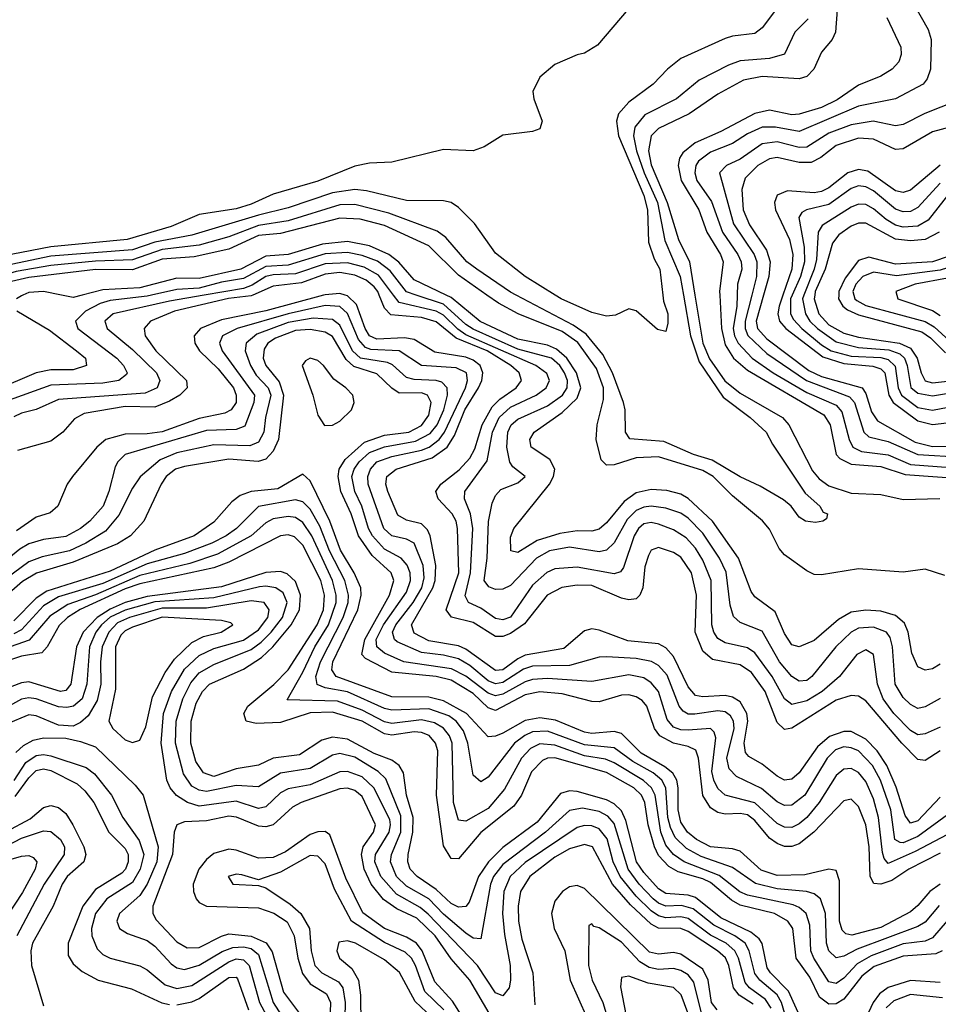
# Model space of a CAD drawing. Header units: inches. Extents: x 501365 to 657855, y 482276 to 547543.
# Tile 582 of 656: x 591986 to 594465, y 518085 to 520744. Entities that reach past the tile are written whole.
import ezdxf

# ---------------------------------------------------------------- set-up
doc = ezdxf.new("R2010")
doc.units = ezdxf.units.IN
doc.header["$MEASUREMENT"] = 0
doc.layers.add('A5591', color=7, linetype='Continuous')
doc.layers.add('A5592', color=7, linetype='Continuous')

msp = doc.modelspace()

# ---------------------------------------------------------------- linework, layer by layer
at = {"layer": 'A5591', "color": 5}
for points, elevation in [([(592341.3, 520000), (592330, 519997.5), (592230, 519985.3), (592202.9, 519977.1), (592163.3, 519956.7), (592136.2, 519930), (592142.9, 519910), (592247.8, 519830), (592265.7, 519810), (592275.9, 519790), (592273.8, 519786.2), (592252.8, 519770), (592210, 519762.2), (592070, 519757.1), (591947.5, 519712.5)], 2240), ([(592483.3, 520000), (592390, 519983.9), (592237.9, 519950), (592215.7, 519930), (592221.4, 519910), (592290, 519853.1), (592354.4, 519790), (592363.6, 519770), (592356.5, 519750), (592324.6, 519735.4), (592090, 519717.9), (592030, 519691.1), (591990, 519681.7), (591970, 519671.9)], 2260), ([(592805.8, 520000), (592650, 519957.3), (592530, 519933.7), (592473.2, 519910), (592456.5, 519890), (592458, 519870), (592471.2, 519850), (592521.1, 519801.1), (592562.5, 519750), (592569.8, 519730), (592570, 519710), (592556.7, 519690), (592538.9, 519681.1), (592470, 519667.4), (592370, 519631.3), (592330, 519625.5), (592270, 519624.6), (592218.1, 519610), (592194.2, 519590), (592127.8, 519510), (592114, 519490), (592088.4, 519430), (592067.8, 519412.2), (592030, 519400.9), (591976.6, 519363.4)], 2320), ([(591994, 520000), (591990, 519998.3), (591977, 519990)], 2220), ([(592614.9, 520000), (592610, 519997.8), (592549.4, 519990.6), (592403.4, 519956.6), (592338.8, 519930), (592321.7, 519910), (592323.9, 519890), (592353, 519850), (592436, 519770), (592437.7, 519750), (592434.2, 519745.8), (592418, 519730), (592390, 519713.8), (592350, 519697.9), (592270, 519699.5), (592159.5, 519680.5), (592133.9, 519666.1), (592102, 519630), (592070, 519605.7), (591979.5, 519580.5)], 2280), ([(592154.3, 520000), (592130, 519993.6), (592098.2, 520000)], 2220), ([(594470, 518644.6), (594410, 518580.7), (594390, 518574.6), (594375.4, 518595.4), (594351.9, 518671.9), (594326.1, 518730), (594300, 518770), (594270, 518801.2), (594230, 518821.8), (594210, 518822), (594171.5, 518808.5), (594139.6, 518780.4), (594090, 518709.9), (594070, 518693.4), (594050, 518690.7), (594030, 518700.8), (593990, 518733.9), (593954, 518754), (593945.2, 518765.2), (593941.6, 518790), (593950.7, 518850), (593948.2, 518870), (593930, 518902.3), (593910, 518914.9), (593890, 518919.2), (593830, 518915), (593810, 518919.1), (593790, 518942.1), (593750, 519024.5), (593730, 519047.6), (593710, 519058.4), (593627.1, 519067.1), (593550, 519095.6), (593530, 519098.7), (593510, 519093.4), (593454.4, 519045.6), (593350, 519027.7), (593330, 519018.2), (593290, 518988.2), (593270, 518986.4), (593190, 519044.5), (593170, 519052.7), (593090, 519066.3), (593050, 519087.3), (593043.1, 519110), (593100.5, 519210), (593107.4, 519230), (593109.1, 519270), (593093.8, 519350), (593086.8, 519366.8), (593070, 519382.6), (593030, 519392.2), (593005.9, 519405.9), (592979.4, 519470), (592973.9, 519490), (592976.2, 519510), (593002.1, 519530), (593099, 519561), (593139.3, 519590), (593159.3, 519620.7), (593186.9, 519690), (593223.7, 519750), (593233.2, 519770), (593236.1, 519790), (593228.6, 519810), (593210, 519824.1), (593190, 519832.2), (593106.3, 519846.3), (593050, 519880), (593024.4, 519884.4), (592950, 519881.1), (592930, 519890), (592918.1, 519910), (592894.8, 519974.8), (592870, 519998.4), (592864.4, 520000)], 2320), ([(594470, 518769.4), (594430, 518743.5), (594410, 518746.1), (594366.8, 518790), (594270, 518904.9), (594250, 518917.5), (594230, 518919.3), (594190, 518906.6), (594070, 518830.9), (594050, 518827.6), (594030, 518846.5), (593997.5, 518930), (593961.2, 518981.2), (593930, 519002.1), (593855.9, 519015.9), (593830, 519038.7), (593808.6, 519090), (593812.2, 519190), (593798.7, 519250), (593770, 519292.4), (593750, 519305.6), (593710, 519318.4), (593690, 519311.8), (593682.6, 519297.4), (593673.4, 519266.6), (593667.9, 519210), (593659.8, 519190), (593650, 519180.4), (593630, 519177), (593610, 519182.1), (593530, 519215.9), (593490, 519216.9), (593449, 519211), (593409, 519190), (593347.8, 519112.2), (593310, 519086.1), (593290, 519078.6), (593270, 519078.8), (593210, 519116), (593150.9, 519130.9), (593137, 519150), (593170.8, 519250), (593167.7, 519370), (593163.8, 519390), (593153.3, 519410), (593115.1, 519450), (593109.2, 519470), (593122.7, 519490), (593172, 519528), (593200.3, 519559.7), (593214.5, 519585.5), (593233.9, 519650), (593261.3, 519698.7), (593281.2, 519718.8), (593326, 519750), (593340.3, 519770), (593334.1, 519790), (593311, 519810), (593247.9, 519850), (593164, 519884), (593110, 519928.1), (593070, 519939.4), (592987.1, 519947.1), (592970, 519964.9), (592955.9, 520000)], 2280), ([(594470, 518833.7), (594430, 518815.8), (594410, 518813), (594390, 518824.1), (594345.5, 518870), (594316, 518910), (594301.2, 518950), (594290.6, 519030), (594270, 519042.5), (594245.5, 519030), (594198.2, 518970), (594151.4, 518930), (594110, 518904.6), (594070, 518894.6), (594050, 518910.4), (594016.9, 518970), (593970, 519033.9), (593950, 519047.6), (593890, 519061), (593870, 519073), (593859.5, 519090), (593854.2, 519110), (593852.4, 519230), (593830, 519284.9), (593810, 519317.3), (593785, 519345), (593750, 519366.5), (593710, 519381.7), (593690, 519385.9), (593670, 519382.3), (593656, 519370), (593644.7, 519350), (593615.6, 519264.4), (593607, 519253), (593590, 519248), (593490, 519266), (593430, 519260.8), (593408.6, 519251.4), (593370, 519216.7), (593310, 519130.6), (593290, 519123.6), (593270, 519127.1), (593230, 519154.5), (593197.1, 519170), (593188.5, 519188.5), (593202.9, 519250), (593208.4, 519370), (593202.8, 519410), (593186.7, 519450), (593186.8, 519470), (593247.5, 519552.5), (593261.9, 519630), (593279.5, 519670), (593310, 519697.9), (593379.4, 519730), (593406.8, 519750), (593415.5, 519770), (593408.6, 519788.6), (593378.9, 519810), (593190, 519892.5), (593167.9, 519907.9), (593130, 519945.6), (593110, 519957), (593010, 519979.8), (592994.7, 520000)], 2260), ([(594470, 518910.8), (594430, 518888.5), (594410, 518883.9), (594390, 518894.8), (594370, 518913.7), (594348.7, 518950), (594341.5, 519050), (594335.7, 519075.7), (594325.3, 519090), (594290, 519103.6), (594250, 519101), (594230, 519090.5), (594189.1, 519050), (594123.8, 518970), (594110, 518959.5), (594090, 518957.5), (594070, 518970.3), (594036.2, 519010), (593990, 519092.5), (593930, 519116.6), (593912.8, 519132.8), (593903.2, 519163.2), (593892.4, 519252.4), (593874.5, 519290), (593830, 519357.8), (593790, 519398.1), (593770, 519411), (593730, 519424.6), (593690, 519430), (593670, 519427.8), (593650, 519418.4), (593625.4, 519394.6), (593590, 519331.7), (593570, 519311.4), (593550, 519306.9), (593470, 519319.8), (593416.1, 519310), (593381, 519290), (593310, 519216.4), (593290, 519205.8), (593270, 519205.1), (593252.4, 519212.4), (593239, 519230), (593247.8, 519290), (593251.4, 519388.6), (593261.2, 519438.8), (593270, 519459.3), (593284.7, 519475.3), (593330, 519493.6), (593349.7, 519510), (593316.3, 519536.3), (593308.8, 519548.8), (593300.8, 519590), (593303, 519630), (593312.6, 519650), (593330, 519664.8), (593410, 519701.1), (593450.7, 519730), (593463.4, 519750), (593463.9, 519770), (593456.5, 519790), (593443.4, 519810), (593421.2, 519830), (593330, 519854.5), (593210, 519907.9), (593190, 519920.9), (593130, 519975.5), (593056, 520000)], 2240), ([(594470, 519003.2), (594450, 518990.6), (594430, 518987.5), (594410, 518996.5), (594393.7, 519033.7), (594384.2, 519090), (594374.1, 519114.1), (594350, 519135), (594310, 519146.4), (594270, 519149.7), (594230, 519144.1), (594195.8, 519124.2), (594130, 519068), (594090, 519050.5), (594070, 519055.9), (594050, 519086.8), (594025, 519145), (593970, 519185.9), (593959.8, 519199.8), (593926, 519290), (593855.7, 519390), (593790, 519451.3), (593770, 519462.3), (593732.5, 519472.5), (593690, 519475.7), (593650, 519466.1), (593617.4, 519442.6), (593570, 519385.2), (593550, 519368.3), (593530, 519362.5), (593490, 519363.9), (593443.2, 519356.8), (593382.8, 519337.2), (593330, 519304.8), (593311.5, 519310), (593310, 519346.8), (593319.3, 519370), (593415.4, 519490), (593426.1, 519510), (593429.9, 519529.9), (593416.3, 519556.3), (593366.3, 519590), (593363, 519610), (593374.1, 519630), (593450, 519683.1), (593490, 519722.2), (593500.7, 519750), (593488.2, 519790), (593462.2, 519830), (593434.5, 519854.5), (593410, 519864.6), (593330, 519881), (593228.9, 519928.9), (593150, 519993.6), (593136.6, 520000)], 2220), ([(594482.7, 519242.7), (594430, 519260.3), (594370, 519252.3), (594250, 519261.1), (594150, 519245), (594130, 519246.1), (594110, 519255.3), (594050, 519298.8), (594036, 519316), (594010, 519368.1), (593991.1, 519391.1), (593910, 519458.1), (593857.3, 519510), (593830, 519526.8), (593710, 519563.4), (593650, 519560.5), (593590, 519541.7), (593570, 519540.7), (593555.4, 519555.4), (593542, 519610), (593544.2, 519650), (593561.7, 519718.3), (593561.8, 519750), (593542.4, 519802.4), (593492.3, 519872.3), (593450, 519901.7), (593331.3, 519950), (593278, 519978), (593246.9, 520000)], 2180), ([(593777, 520000), (593796, 519890), (593820, 519820), (593884.6, 519724.6), (593957.8, 519670), (594000.5, 519630), (594017.6, 519597.6), (594105.6, 519465.6), (594145.7, 519430), (594154.4, 519414.4), (594166, 519410), (594163.6, 519396.4), (594154, 519390), (594133.4, 519386.6), (594106.6, 519390), (594090, 519400.5), (594068.1, 519430), (594047.3, 519447.3), (593984.2, 519484.2), (593930, 519509.2), (593854.8, 519554.8), (593804.1, 519570), (593724.7, 519604.7), (593632.5, 519612.5), (593620.8, 519630), (593620.1, 519690), (593615.6, 519710), (593586, 519790), (593559.8, 519839.8), (593514.9, 519894.9), (593479.4, 519919.4), (593325.4, 520000)], 2160), ([(593721.9, 520000), (593723.8, 519983.8), (593735.1, 519950), (593735.4, 519924.6), (593730, 519902), (593707.2, 519907.3), (593650, 519958), (593630, 519962.7), (593594.2, 519945.8), (593570, 519943.5), (593530, 519953.6), (593447, 519990), (593431, 520000)], 2140), ([(593808.1, 520000), (593829.6, 519870), (593847.7, 519827.7), (593889, 519769), (593930, 519735.6), (594044.9, 519670), (594061.5, 519650), (594126, 519526), (594143.7, 519503.7), (594170, 519485.3), (594230, 519465), (594310, 519462.2), (594370, 519448.3), (594469.4, 519450.6)], 2180), ([(593875.1, 520000), (593880.3, 519910), (593890, 519865.5), (593912.8, 519830), (593950, 519797.3), (594156.5, 519676.5), (594173.3, 519650), (594190, 519570.2), (594199.4, 519559.4), (594230, 519543.4), (594310, 519537.4), (594375.6, 519515.6), (594550, 519503.2)], 2220), ([(593922.2, 520000), (593921, 519970), (593911.9, 519910), (593915.1, 519890), (593924.8, 519870), (593962.8, 519830), (594019.5, 519790), (594110, 519736.8), (594190, 519703.3), (594205.2, 519685.2), (594224.2, 519610), (594234.7, 519590), (594258, 519578), (594330, 519568.9), (594390, 519543.2), (594570, 519529)], 2240), ([(593961.7, 520000), (593944.3, 519930), (593943.7, 519910), (593950.9, 519890.9), (594002.3, 519842.3), (594109.5, 519769.5), (594225.9, 519725.9), (594239.3, 519710), (594264, 519630), (594277.4, 519617.4), (594330, 519604.5), (594410, 519569.6), (594530, 519562.9)], 2260), ([(593993.8, 520000), (593973.9, 519930), (593977.4, 519910), (594002.1, 519882.1), (594116.2, 519796.2), (594150, 519780), (594259.4, 519750), (594270, 519734.6), (594284.7, 519684.7), (594300.7, 519660.7), (594402.7, 519602.7), (594450, 519591), (594532.1, 519592.1)], 2280), ([(594045.7, 520000), (594035.3, 519970), (594032.2, 519950), (594036.7, 519930), (594054, 519910), (594153.2, 519833.2), (594210, 519815.1), (594288.3, 519808.3), (594310, 519801.3), (594321, 519790), (594331.5, 519730), (594343.8, 519710), (594410, 519660.6), (594450, 519650.8), (594550, 519662.4)], 2320), ([(594070.9, 520000), (594066.4, 519990), (594066, 519950), (594074.4, 519934.4), (594096.9, 519910), (594150, 519866.1), (594176.3, 519850), (594230, 519835.3), (594310, 519831.3), (594330, 519826.2), (594348.5, 519808.5), (594356.8, 519750), (594366.2, 519730), (594410, 519696.8), (594450, 519689.2), (594530, 519704.7)], 2340), ([(594102.3, 520000), (594098.3, 519990), (594106.6, 519950), (594118.8, 519930), (594138.8, 519910), (594190, 519874.2), (594250, 519858.7), (594332.1, 519852.1), (594361.3, 519841.3), (594373.6, 519830), (594381.6, 519810), (594391.1, 519751.1), (594410, 519735), (594450, 519727.8), (594530, 519741.5)], 2360), ([(594131.6, 520000), (594130.5, 519990), (594142.8, 519950), (594170, 519919.8), (594210, 519897.8), (594250, 519887), (594360.6, 519870), (594390, 519857.1), (594408.2, 519830), (594419, 519790), (594430, 519769.1), (594450, 519763.2), (594546.3, 519773.7)], 2380), ([(594196.5, 520000), (594196.3, 519990), (594207.5, 519970), (594220.4, 519960.4), (594250, 519947.1), (594420.8, 519900.8), (594444.5, 519884.5), (594484.3, 519844.3)], 2420), ([(594237.2, 520000), (594239.8, 519990), (594245.2, 519985.2), (594270, 519972.4), (594430, 519928.8), (594454.3, 519914.3), (594506.5, 519866.5)], 2440), ([(594353.1, 520000), (594356.1, 519990), (594450, 519958.6), (594470, 519944.9)], 2460), ([(594490, 518596.8), (594410, 518538.3), (594370, 518521.3), (594362.5, 518522.5), (594348.1, 518530), (594336.9, 518610), (594309, 518690), (594287.9, 518730), (594250, 518769.2), (594230, 518778), (594210, 518780.2), (594187.6, 518772.4), (594165.1, 518750), (594104.6, 518650), (594070, 518623.1), (594050, 518622.3), (594030, 518631.5), (593988.2, 518668.2), (593920.2, 518700.2), (593900.6, 518720.6), (593894.5, 518750), (593913.8, 518830), (593912.8, 518850), (593904.2, 518864.2), (593890, 518874.5), (593870, 518877.9), (593808.2, 518868.2), (593790, 518868.3), (593776.3, 518876.4), (593765.8, 518890), (593733.5, 518973.5), (593710, 519000.2), (593690.7, 519010.7), (593650, 519018.6), (593570, 519023.7), (593550, 519022.1), (593470, 519000.2), (593370, 518998), (593345.1, 518990), (593290, 518953.8), (593270, 518950.6), (593250, 518958.4), (593200.3, 519000.3), (593170, 519017.7), (593130, 519027.9), (593070, 519035.5), (593004.2, 519064.2), (592997.4, 519070), (592992.1, 519090), (593000.8, 519110), (593047.3, 519170), (593070.7, 519210), (593077.1, 519237.1), (593074.5, 519270), (593050, 519330.7), (593030, 519341.2), (592990, 519350.5), (592968.8, 519370), (592926.3, 519490), (592925.6, 519510), (592932.6, 519530), (592950, 519550), (592990, 519564.3), (593070, 519581.2), (593090.8, 519590), (593117.7, 519610), (593132.6, 519630), (593188.7, 519750), (593194.3, 519770), (593191.5, 519790), (593163.9, 519803.9), (593069.8, 519809.8), (593010.1, 519850.1), (592933.2, 519853.2), (592918.8, 519858.8), (592900.1, 519880.1), (592870.3, 519950.3), (592849.6, 519969.6), (592810, 519972.1), (592710, 519949.7), (592572.8, 519910), (592533.2, 519890), (592524.6, 519870), (592532.4, 519850), (592619, 519730), (592618, 519710), (592593.5, 519646.5), (592570, 519637.7), (592490, 519634.4), (592270.3, 519569.7), (592250.1, 519550), (592243.4, 519536.6), (592226.4, 519470), (592210.9, 519430), (592175.1, 519390), (592150, 519369.9), (592110, 519348.3), (592050, 519340), (592010, 519328.7), (591985.6, 519314.4), (591930, 519269.2)], 2340), ([(591977.9, 519957.9), (592065.6, 519905.6), (592139.2, 519850), (592162.8, 519830), (592165.5, 519810), (592130, 519798.4), (592070, 519798.1), (592029.9, 519790.1), (591917.2, 519742.8)], 2220), ([(594490, 518544.1), (594402.6, 518497.4), (594330, 518465.2), (594318.8, 518478.7), (594314.9, 518494.9), (594303.8, 518590), (594290, 518639.6), (594270, 518686.4), (594250, 518711.3), (594230, 518721.9), (594210, 518720.1), (594190, 518703.1), (594143.5, 518630), (594110, 518589.6), (594090, 518572.3), (594070, 518563), (594050, 518563.5), (594030, 518573.5), (593970, 518629.5), (593890, 518649.7), (593870, 518668.3), (593859, 518690), (593853.9, 518713.9), (593865, 518805), (593860.4, 518820.4), (593850, 518830.2), (593790, 518825.2), (593770, 518826.4), (593750, 518833.8), (593733.8, 518853.8), (593709.8, 518929.8), (593690, 518953.5), (593670, 518966.6), (593630, 518975.1), (593530, 518957.2), (593410, 518964.5), (593370, 518962.6), (593350, 518956.3), (593290, 518922.7), (593270, 518918.4), (593250, 518925.5), (593190, 518971.6), (593151.4, 518991.4), (593022.3, 519010), (592970, 519033), (592949.7, 519050), (592947.6, 519070), (592967.8, 519110), (593030, 519198.2), (593040.8, 519230), (593039.2, 519250), (593031.2, 519271.2), (593015.2, 519290), (592970, 519314.3), (592937.7, 519350), (592927.1, 519370), (592909.2, 519430), (592889.8, 519470), (592882, 519510), (592888.1, 519530), (592901.9, 519550), (592930, 519574.9), (592970, 519590.2), (593054.2, 519605.8), (593093.8, 519626.2), (593112.9, 519650), (593130.3, 519690), (593140, 519730), (593139.8, 519750), (593124.8, 519764.8), (593110, 519770), (593050, 519772.7), (593030, 519777.8), (592991.6, 519811.6), (592978, 519818), (592905.2, 519830), (592883.8, 519850), (592850, 519919), (592830, 519934.5), (592778, 519938), (592710, 519926), (592625.5, 519894.5), (592597.1, 519870), (592593.9, 519850), (592608.5, 519810), (592624.1, 519784.1), (592656.7, 519750), (592663.1, 519730), (592648.8, 519670), (592644.6, 519630), (592630, 519602.8), (592606.8, 519593.2), (592510, 519596.2), (592410, 519573.9), (592364.7, 519555.3), (592310.5, 519509.5), (592290, 519478.9), (592253.6, 519406.4), (592217.3, 519362.7), (592163.9, 519330), (592120.3, 519310), (592046.6, 519293.4), (592010, 519280.2), (591930, 519221.8)], 2360), ([(594470, 518493.5), (594385.3, 518450), (594340.1, 518419.9), (594310, 518409.5), (594291, 518411), (594281.4, 518430), (594278.3, 518510), (594269.5, 518570), (594250, 518619.6), (594230, 518638.9), (594210, 518634.9), (594129.2, 518550), (594090, 518518.1), (594070, 518511.4), (594050, 518511.4), (594030, 518519.1), (594010, 518533.8), (593970, 518581.3), (593950, 518596.6), (593930, 518600.6), (593890, 518598.9), (593870, 518603.3), (593850, 518615.5), (593829.3, 518649.3), (593817.8, 518750), (593811.1, 518771.1), (593790, 518781.7), (593750, 518790.2), (593713.6, 518810), (593699, 518830), (593678.2, 518890), (593665.7, 518905.7), (593650, 518915.7), (593630, 518920.8), (593610, 518919.7), (593550, 518902.2), (593530, 518902.4), (593450, 518923.6), (593390, 518929.3), (593350, 518921), (593270, 518878.5), (593250, 518886.1), (593210, 518924.6), (593150, 518960), (593110, 518970.4), (592990, 518982), (592919.2, 519019.2), (592908.7, 519030), (592916.8, 519070), (592984, 519190), (592995.3, 519230), (592988.7, 519250), (592937.4, 519297.4), (592900.3, 519350), (592880.5, 519410), (592852.6, 519470), (592845.2, 519510), (592848.1, 519530), (592864, 519556), (592916.5, 519603.5), (592970, 519621.6), (593035.8, 519630), (593070, 519647.7), (593090, 519676.4), (593095.9, 519710), (593086.8, 519730), (593070, 519736.1), (593010, 519735.7), (592990, 519748.7), (592950, 519787.8), (592887.1, 519807.2), (592866.7, 519826.7), (592830, 519888.7), (592810, 519900.2), (592770, 519906.9), (592730, 519904.6), (592676.4, 519883.6), (592655.8, 519870), (592645.5, 519854.5), (592643, 519830), (592649.8, 519810), (592685.6, 519765.6), (592698, 519730), (592684.4, 519610), (592670, 519578.5), (592650, 519557.1), (592629.2, 519550.8), (592550, 519557), (592430, 519537.6), (592405.8, 519530), (592381.1, 519510), (592367.2, 519490), (592320.3, 519390), (592284.5, 519350), (592250, 519328.6), (592130, 519279.5), (592030.8, 519249.2), (591993.4, 519226.6), (591950, 519189.1)], 2380), ([(594470.1, 518410), (594442.1, 518390), (594410, 518351.7), (594390, 518335.2), (594310, 518292.3), (594231.8, 518271.8), (594215.7, 518275.7), (594205.3, 518285.3), (594198.9, 518310), (594198.2, 518418.2), (594190, 518446.2), (594170, 518450.4), (594105.2, 518434.8), (594030, 518432.9), (593987.5, 518447.5), (593930, 518498.3), (593910, 518505), (593850, 518510.6), (593812.3, 518530), (593787.8, 518550), (593770, 518576.6), (593762.8, 518610), (593762.9, 518670), (593759.4, 518690), (593749, 518709), (593726.8, 518726.8), (593663.4, 518763.4), (593610, 518816.5), (593590, 518821.5), (593530, 518816.1), (593510, 518820.1), (593432.3, 518852.3), (593390, 518858.5), (593350, 518851.8), (593290, 518817.6), (593270, 518808.8), (593250, 518807.6), (593192.1, 518870), (593130, 518905), (593090, 518914.8), (592990, 518915.2), (592839.9, 518970), (592828.2, 518988.2), (592831.1, 519010), (592897.9, 519150), (592907.5, 519190), (592906.2, 519210), (592888.5, 519250), (592851.7, 519311.7), (592822.5, 519390), (592770, 519498.5), (592750, 519516.4), (592682.7, 519477.3), (592610.2, 519469.8), (592581.1, 519458.9), (592557.9, 519442), (592510, 519387.2), (592456.1, 519350), (592350, 519311.8), (592230, 519255.1), (592059.1, 519200.9), (592030, 519181.5), (591970, 519120.6)], 2420), ([(594467.8, 518352.2), (594430, 518307.3), (594410, 518295), (594246, 518234), (594210, 518215.1), (594190, 518211.1), (594170, 518229.9), (594163.5, 518250), (594160.5, 518330), (594147.7, 518370), (594130, 518383.2), (594109.8, 518389.8), (594030, 518397.4), (593971.4, 518411.4), (593910, 518454.7), (593824.7, 518484.7), (593785.6, 518505.6), (593755.3, 518535.3), (593742.2, 518562.2), (593735.1, 518590), (593729.7, 518669.7), (593719.1, 518690), (593695.6, 518710), (593641, 518741), (593590, 518777.3), (593510, 518786.2), (593410, 518822.3), (593370, 518820.8), (593348.7, 518811.3), (593321.2, 518790), (593250, 518698.8), (593230, 518685.6), (593210, 518703.5), (593195.5, 518790), (593183.5, 518823.5), (593163.9, 518850), (593144.4, 518864.4), (593090, 518883.3), (592990, 518879.4), (592970, 518883.5), (592870, 518928.8), (592810, 518939.9), (592788.3, 518948.3), (592785.2, 518970), (592797.9, 519010), (592859.1, 519130), (592871.9, 519170), (592873.2, 519190), (592863, 519230), (592822.2, 519310), (592795.9, 519375.9), (592770, 519421.9), (592750, 519442.3), (592730, 519447.3), (592630.6, 519429.4), (592570.4, 519370), (592543.2, 519350), (592504.2, 519330), (592430, 519302.7), (592330, 519274.5), (592210, 519221.7), (592090, 519185.4), (592050, 519161.5), (591990, 519096.8), (591970, 519085.4)], 2440), ([(594489.6, 518310.4), (594450, 518264.7), (594430, 518255.8), (594370, 518248.5), (594284, 518216), (594245.8, 518194.2), (594210, 518155.7), (594190, 518141.2), (594170, 518146.1), (594129.5, 518210), (594121.5, 518230), (594118.9, 518298.9), (594108.6, 518330), (594090, 518346.2), (594073.4, 518353.4), (593950, 518379.5), (593929.3, 518389.3), (593873.3, 518433.3), (593779.2, 518470), (593750, 518489.5), (593730, 518514.9), (593716, 518550), (593700.7, 518650), (593691.5, 518670), (593669.9, 518689.9), (593590, 518737.4), (593567.3, 518747.3), (593510, 518756.5), (593430, 518785.2), (593390, 518788.1), (593364.5, 518775.5), (593340.3, 518750), (593294.1, 518665.9), (593250, 518614.3), (593190, 518580.1), (593170, 518582), (593156.8, 518630), (593152.7, 518790), (593146, 518810), (593130, 518830.9), (593105.4, 518845.4), (593070, 518853.7), (592990, 518843.2), (592970, 518848.1), (592910, 518879.1), (592843.8, 518903.8), (592707.6, 518907.6), (592750, 518981.8), (592782.3, 519050), (592819.4, 519110), (592839.9, 519170), (592840.1, 519190), (592830, 519230), (592774.5, 519350), (592750, 519386.5), (592730, 519399.8), (592710, 519402.3), (592670, 519396), (592650, 519385), (592610.2, 519349.8), (592519.3, 519300.7), (592444.5, 519275.5), (592310, 519242.8), (592190, 519190.7), (592115.1, 519164.9), (592067, 519133), (592011.3, 519068.7), (591944.6, 519044.6)], 2460), ([(594475.6, 518230), (594458.8, 518221.2), (594370, 518215.2), (594292.4, 518187.6), (594258.7, 518161.3), (594210, 518099.3), (594190, 518086.8), (594170, 518085.6), (594144.6, 518104.5), (594118.1, 518158.1), (594082, 518210), (594072.2, 518290), (594059.4, 518310), (594023, 518330), (593930, 518352.8), (593906.8, 518366.8), (593850, 518414), (593830, 518423.8), (593762.6, 518442.6), (593737.4, 518457.4), (593710, 518487.4), (593698.8, 518510), (593682.4, 518570), (593672.9, 518630), (593664.3, 518650), (593643.4, 518670), (593570, 518711.2), (593430, 518750.5), (593410, 518749.9), (593396.5, 518743.5), (593367.4, 518712.6), (593339.7, 518650), (593319.4, 518620.6), (593230.7, 518549.3), (593170, 518478.4), (593150, 518478.9), (593130, 518513.3), (593111, 518650), (593114, 518770), (593108.3, 518790), (593090.9, 518810.9), (593070, 518819), (593050, 518820.6), (592990, 518812), (592970, 518815.4), (592909.9, 518850), (592830, 518874.3), (592770, 518872.2), (592690, 518846.3), (592623.5, 518843.5), (592596.5, 518850), (592590.8, 518870), (592601.2, 518890), (592671.6, 518948.4), (592710, 518987.9), (592788.7, 519110), (592805.9, 519150), (592808.6, 519190), (592798.1, 519230), (592750, 519324.8), (592727.3, 519347.3), (592710, 519353.2), (592690, 519349.9), (592550, 519279.2), (592510, 519263.6), (592310, 519220.8), (592270, 519207), (592148.6, 519151.4), (592114.5, 519130), (592092.1, 519107.9), (592059.6, 519050), (592045.5, 519034.5), (591990, 519025.3), (591930, 519005.2)], 2480), ([(594117, 517997), (594060.8, 518120.8), (594011.9, 518170), (594003.6, 518183.6), (593989.6, 518249.6), (593982, 518262), (593959.6, 518279.6), (593878.6, 518318.6), (593810, 518373.6), (593790, 518379.5), (593730, 518384), (593710, 518396.8), (593670, 518441.3), (593651, 518470), (593621.5, 518581.5), (593610, 518607.6), (593590, 518626.8), (593570, 518637.7), (593490, 518660), (593470, 518662), (593445.5, 518654.4), (593382.6, 518577.4), (593290, 518508.2), (593251.3, 518470), (593224.1, 518430), (593198.6, 518361.4), (593190, 518349.6), (593170, 518347.4), (593150, 518357), (593110, 518395.1), (593058.9, 518430), (593039.8, 518450), (593033.4, 518470), (593034.4, 518490), (593047.1, 518550), (593047.9, 518590), (593030, 518650), (593021.3, 518710), (593010, 518730), (592990, 518744), (592942.6, 518762.6), (592870, 518801.3), (592830, 518806.9), (592801.5, 518798.5), (592740.9, 518759.1), (592670, 518750), (592630, 518730.8), (592570, 518720.8), (592510, 518700.2), (592481.8, 518710), (592461.2, 518741.2), (592447.4, 518790), (592448.5, 518850), (592461.9, 518898.1), (592478.9, 518930), (592498.2, 518950), (592590, 518989.8), (592638.4, 519021.6), (592669.2, 519050.8), (592718.3, 519110), (592740.6, 519150), (592743.8, 519190), (592730, 519226.5), (592707.9, 519247.9), (592690, 519254.1), (592650, 519251.5), (592530, 519212.4), (592330, 519186.1), (592270.4, 519170), (592230, 519152.1), (592194.6, 519130), (592156.5, 519090), (592138.9, 519050), (592123.9, 518950), (592110, 518932.7), (592095.8, 518930), (592010, 518955.7), (591990, 518953.1), (591930, 518930.4)], 2520), ([(594076.8, 517970), (594042, 518090), (594030, 518110.6), (593983.7, 518150), (593970, 518168), (593955, 518230), (593943.5, 518250), (593915.7, 518270), (593858.9, 518298.9), (593803.4, 518343.4), (593771.8, 518351.8), (593730, 518350.3), (593710, 518358.4), (593696, 518370), (593658.2, 518410), (593628.1, 518450), (593590, 518573.2), (593573.1, 518593.1), (593550, 518605.9), (593505, 518615), (593470, 518608.7), (593404.9, 518550), (593290, 518463.1), (593265, 518430), (593256.2, 518410), (593230, 518261.6), (593210, 518264.1), (593190, 518277.1), (593130, 518328.3), (593090, 518370), (593030, 518403.8), (593002.5, 518430), (592986.1, 518470), (592989.5, 518490), (593014.2, 518550), (593014, 518594), (592974.1, 518694.1), (592953.5, 518713.5), (592890, 518752.7), (592850, 518762.7), (592830, 518758.3), (592770, 518722.3), (592690, 518709.5), (592630, 518672.3), (592570, 518676.4), (592490, 518659.9), (592470, 518663.1), (592450, 518674.4), (592427.7, 518707.7), (592405.9, 518790), (592407.9, 518850), (592425.6, 518910), (592447.2, 518952.8), (592470, 518979.8), (592510, 519002.4), (592610, 519043.4), (592637.3, 519062.7), (592664.5, 519090), (592694.7, 519130), (592707.2, 519170), (592696.5, 519196.5), (592677, 519210), (592650, 519214.6), (592632.6, 519212.6), (592510, 519182.8), (592350, 519171.8), (592270, 519149.6), (592230, 519130.3), (592206.2, 519110), (592191.4, 519090), (592173.9, 519050), (592166.9, 518950), (592154.4, 518910), (592130.5, 518890), (592113.2, 518886.8), (592090, 518888.8), (592030, 518910.4), (592010, 518912.8), (591990, 518909), (591950, 518886.9)], 2540), ([(594014.5, 518074.5), (593998.5, 518098.5), (593956, 518130), (593944.3, 518144.3), (593925.9, 518210), (593915.8, 518230), (593892.2, 518250), (593850, 518271.9), (593790, 518316.6), (593770, 518321.6), (593730, 518319), (593710, 518323.8), (593690, 518337.9), (593650, 518376.9), (593606.1, 518430), (593587.9, 518470), (593571.6, 518531.6), (593550, 518559), (593530, 518567.5), (593510, 518568.2), (593490, 518562.5), (593350, 518468.2), (593309.4, 518430), (593292.8, 518390), (593289, 518330), (593293.8, 518273.8), (593309.2, 518190), (593310.8, 518150), (593306.6, 518130), (593290, 518107.9), (593270, 518115.8), (593221.1, 518190), (593088.3, 518328.3), (593066.8, 518346.8), (593002.5, 518382.5), (592960.3, 518430), (592943.8, 518470), (592946.3, 518490), (592982.8, 518550), (592986.7, 518570), (592984.4, 518584.4), (592941.8, 518670), (592910, 518699.1), (592870, 518714), (592850, 518712.9), (592770, 518677.8), (592710, 518667), (592690, 518656), (592650, 518618), (592630, 518614), (592570, 518633.4), (592470, 518620.6), (592438.3, 518630), (592408.9, 518648.9), (592391.6, 518670), (592382.4, 518690), (592367, 518790), (592374.1, 518870), (592395.2, 518930), (592430, 518989.8), (592470, 519027), (592510, 519046.3), (592590, 519068.8), (592630, 519096), (592655.3, 519130), (592659.3, 519150), (592645.6, 519170), (592610, 519174.4), (592490, 519154.7), (592370, 519154.7), (592281.8, 519130), (592250, 519115.2), (592225.8, 519090), (592208.6, 519050), (592203.5, 519010), (592204.4, 518950), (592194.9, 518905.1), (592170, 518863.9), (592150, 518846), (592130, 518836.3), (592090, 518838.7), (592030, 518863.7), (592010, 518866.8), (591950, 518841.9)], 2560), ([(591975, 518765), (591995.8, 518784.2), (592021.8, 518798.2), (592050, 518804.3), (592110, 518803.6), (592150, 518795.1), (592190, 518780.1), (592297.2, 518677.2), (592318.7, 518650), (592359.4, 518510), (592355.8, 518470), (592330, 518410), (592310, 518379.1), (592255.2, 518330), (592247.9, 518310), (592255, 518290), (592276.8, 518276.8), (592330, 518257.5), (592350, 518242.4), (592394.8, 518194.8), (592410, 518183.7), (592430, 518179.2), (592470, 518191.2), (592532.1, 518227.9), (592561.2, 518238.8), (592590, 518240.2), (592610, 518235.5), (592630, 518219.3), (592670, 518090.5), (592708.9, 518030)], 2560), ([(591970.2, 518689.8), (592001.8, 518738.2), (592030, 518757.4), (592050, 518759.9), (592070, 518756.3), (592164.9, 518724.9), (592187.2, 518707.2), (592233.8, 518650), (592263.7, 518590), (592307.7, 518527.7), (592320.4, 518490), (592310.6, 518450), (592290, 518414.1), (592221.1, 518370), (592190.3, 518330), (592179.7, 518290), (592180.6, 518270), (592195.1, 518235.1), (592210, 518220.1), (592229.8, 518209.8), (592310, 518188.9), (592330, 518178.3), (592378, 518138), (592410, 518127.9), (592450, 518135.6), (592550, 518199.8), (592570, 518207.9), (592590, 518205.3), (592604.9, 518190), (592632.9, 518090), (592665.5, 518030)], 2540), ([(591973.3, 518646.7), (592010, 518697), (592030, 518716.4), (592050, 518721.4), (592070, 518716.4), (592140.8, 518680.8), (592161.8, 518661.8), (592185.4, 518630), (592226.6, 518550), (592270, 518506.3), (592278.1, 518490), (592278.5, 518470), (592270.9, 518450), (592261.1, 518438.9), (592190, 518395.1), (592156.3, 518350), (592116.4, 518250), (592116.8, 518216.8), (592130, 518194.4), (592154.1, 518174.1), (592197.7, 518150), (592287.3, 518127.3), (592369.2, 518089.2), (592390, 518084.5)], 2520), ([(593290, 517998.4), (593200.4, 518150), (593150, 518208.4), (593106.8, 518270), (593057.6, 518317.6), (593003.4, 518343.4), (592967.9, 518367.9), (592934.2, 518410), (592915.3, 518450), (592908.2, 518490), (592912.9, 518510), (592941, 518550), (592946.2, 518570), (592910, 518646.3), (592890, 518662.8), (592870, 518668.4), (592850, 518666.9), (592745.5, 518630), (592722.4, 518617.6), (592670, 518570.2), (592650, 518564.1), (592630, 518566.2), (592570.6, 518590.6), (592550, 518593.2), (592490, 518580.9), (592430, 518577.9), (592409.8, 518570.2), (592402.9, 518550), (592397.9, 518490), (592344.6, 518350), (592345.1, 518330), (592353.6, 518313.6), (592410, 518253.6), (592437.9, 518237.9), (592470, 518238.5), (592530, 518269.6), (592550, 518275.2), (592610, 518269.4), (592651, 518251), (592666.7, 518226.7), (592698.1, 518118.1), (592749.1, 518050)], 2580), ([(591950, 518552), (592013.7, 518586.3), (592050, 518616.6), (592070, 518621.6), (592090, 518616.4), (592110, 518600.7), (592129.3, 518570), (592159.1, 518510), (592164.3, 518490), (592158.7, 518470), (592113.6, 518430), (592099.8, 518410), (592075.9, 518350), (592020.5, 518250), (592015.3, 518230), (592017, 518190), (592050, 518081.4)], 2480), ([(591910, 518492.7), (591990, 518534.2), (592050, 518553.7), (592070, 518552.2), (592095.7, 518530), (592106.3, 518510), (592106, 518490), (592051.7, 518410), (591977.8, 518270)], 2460), ([(593194.4, 518030), (593153.8, 518093.8), (593106, 518146), (593071.8, 518230), (593056.3, 518250), (593030, 518266.9), (592970, 518289.6), (592911.9, 518331.9), (592866.1, 518426.1), (592823.1, 518543.1), (592810, 518551.7), (592790, 518551.1), (592770, 518544.1), (592702.9, 518497.1), (592670, 518481.5), (592630, 518480.2), (592570, 518501.3), (592550, 518504.1), (592510, 518492.5), (592490, 518476.1), (592468.9, 518450), (592454.2, 518410), (592454.3, 518390), (592461.5, 518370), (592470, 518360.1), (592490, 518349.8), (592630, 518345.8), (592671.6, 518331.6), (592707.8, 518307.8), (592726.9, 518270), (592736.6, 518210), (592748.8, 518168.8), (592770, 518140.8), (592813.4, 518113.4), (592824.9, 518090), (592822.2, 518010)], 2620), ([(593965.2, 518085.2), (593927.6, 518110), (593912.8, 518130), (593899.6, 518190), (593890.4, 518210.4), (593869.4, 518229.4), (593790, 518282), (593770, 518289.6), (593710, 518290.6), (593690, 518301.8), (593634.2, 518354.2), (593585.7, 518410), (593532.2, 518510), (593510, 518517), (593470, 518505.1), (593430, 518482.8), (593362.4, 518430), (593337.7, 518390), (593330.7, 518350), (593331.6, 518310), (593341.4, 518261.4), (593370.4, 518170.4), (593376.5, 518083.5)], 2580), ([(591950, 518473.2), (591990, 518485.1), (592010, 518487), (592021.7, 518481.8), (592031.5, 518470), (592027.5, 518450), (591992.9, 518387.1), (591928.2, 518290)], 2440), ([(593130.2, 518070), (593079.5, 518119.5), (593054.4, 518190), (593042.8, 518210), (593026.3, 518226.3), (592970, 518251.9), (592880.8, 518310), (592835.7, 518395.7), (592810, 518464.4), (592790, 518484.9), (592770, 518486.7), (592690, 518442.3), (592630, 518421.3), (592585, 518435), (592570, 518436.5), (592548.4, 518430), (592561.3, 518410), (592630, 518406.2), (592650, 518400.1), (592715.9, 518355.9), (592744.6, 518330), (592767.5, 518290), (592772.1, 518230), (592782.3, 518190), (592801.5, 518170), (592846.3, 518146.3), (592857.6, 518130), (592864.5, 518090), (592862.6, 518010)], 2640), ([(593867.9, 518070), (593853.3, 518090), (593844.1, 518150), (593830, 518179.7), (593770, 518220.8), (593750, 518225.4), (593710, 518220.3), (593685.9, 518225.9), (593510, 518397.7), (593490, 518406), (593470, 518402.6), (593450.6, 518390), (593430, 518363.4), (593421.2, 518330), (593428.2, 518290), (593457.2, 518230), (593471.2, 518150), (593516.5, 518050)], 2620), ([(593825.1, 518065.1), (593805.3, 518145.3), (593790, 518164.4), (593770, 518176.5), (593750, 518181.5), (593710, 518179.6), (593684.6, 518184.6), (593659.9, 518199.9), (593610, 518253.2), (593550, 518291.5), (593535.6, 518295.6), (593530, 518302.6), (593521.6, 518298.4), (593521, 518190), (593531, 518150), (593559.4, 518090), (593571.1, 518051.1)], 2640), ([(593099.1, 518050), (593052.7, 518092.7), (593011.2, 518171.2), (592970, 518205.1), (592892.4, 518250), (592870, 518256.5), (592847.3, 518252.7), (592841.5, 518230), (592849.2, 518210), (592882.1, 518182.1), (592900.2, 518150), (592905.9, 518110), (592906.5, 518030)], 2660), ([(593798.1, 518038.1), (593770.9, 518110.9), (593750.5, 518130.5), (593682.3, 518142.3), (593630, 518161.2), (593610, 518157.4), (593607.8, 518132.2), (593627.1, 518030)], 2660), ([(592410, 518083.6), (592450, 518091.5), (592470, 518101.1), (592550, 518157.7), (592570, 518158.4), (592573.8, 518153.8), (592603, 518070)], 2520), ([(594470, 518144.4), (594390, 518149.4), (594330, 518131), (594306.9, 518113.1), (594289.4, 518090), (594270.4, 518050)], 2520), ([(594476.9, 518103.1), (594390, 518111.5), (594345.1, 518094.9), (594324.7, 518075.3)], 2540)]:
    msp.add_lwpolyline(points, dxfattribs=dict(at, elevation=elevation))
for points, elevation in [([(592770, 519829.9), (592757, 519823), (592748.3, 519810), (592776.6, 519730), (592790, 519675.6), (592808.2, 519648.2), (592830, 519649.1), (592850, 519660.1), (592880.9, 519690), (592888.8, 519710), (592884.5, 519730), (592865.8, 519750), (592833.4, 519773.4), (592806.1, 519810), (592790, 519823.9)], 2420), ([(592370, 519130.2), (592290, 519104), (592270, 519094), (592258.3, 519081.7), (592243.8, 519050), (592244, 518936), (592226.6, 518850), (592236.6, 518830), (592270, 518799), (592290, 518791.7), (592310, 518798), (592325.7, 518834.3), (592344.3, 518915.7), (592378.5, 518981.5), (592403.1, 519016.9), (592450, 519062.1), (592481.6, 519078.4), (592529.8, 519090), (592560.7, 519110), (592555.5, 519115.5), (592530, 519121.9)], 2580)]:
    msp.add_lwpolyline(points, close=True, dxfattribs=dict(at, elevation=elevation))
at = {"layer": 'A5592', "color": 5}
for points, elevation in [([(593628.2, 520771.8), (593544.9, 520675.1), (593510, 520653.2), (593490, 520649.3), (593430, 520622.7), (593390, 520589), (593370.7, 520550), (593373, 520530), (593395.8, 520470), (593390, 520449.2), (593370, 520442), (593290, 520432.3), (593239.5, 520400.5), (593210, 520389.6), (593130, 520393.6), (592990, 520359.2), (592930, 520356.2), (592890, 520348.5), (592790, 520308), (592670, 520272.5), (592610, 520245.3), (592570, 520233.4), (592470, 520217.6), (592394.7, 520185.3), (592276.1, 520150), (592070, 520130.9), (591910, 520100.3)], 2120), ([(594036.3, 520783.7), (593990, 520722), (593970, 520706.7), (593910, 520699.5), (593890, 520693), (593770, 520638.7), (593734, 520610), (593695.4, 520570), (593630, 520521.4), (593602.1, 520490), (593596.3, 520470), (593601.9, 520430), (593670, 520268.9), (593680, 520230), (593683.2, 520143.2), (593698.3, 520098.3), (593713.4, 520070), (593721.9, 520000)], 2140), ([(594191.9, 520770), (594187.5, 520710), (594178.4, 520690), (594150, 520656.5), (594129.6, 520610), (594110.6, 520590), (594090, 520583.9), (593990, 520590.6), (593939.2, 520580.8), (593870, 520542.9), (593792.4, 520490), (593710.1, 520450), (593690, 520430), (593682.6, 520390), (593690, 520351.9), (593733.7, 520250), (593763.8, 520150), (593793.2, 520090), (593808.1, 520000)], 2180), ([(594396.1, 520790), (594437.7, 520717.7), (594446.2, 520690), (594443.8, 520610), (594435.5, 520584.5), (594424.6, 520570), (594349.5, 520530.5), (594250, 520510.5), (594090, 520441.8), (594026.1, 520453.9), (593990, 520453.2), (593950, 520435.6), (593910, 520409.9), (593850, 520386.2), (593818.3, 520361.7), (593810.6, 520350), (593807.8, 520330), (593813.6, 520310), (593852.6, 520252.6), (593882.8, 520170), (593924.4, 520110), (593933, 520090), (593935, 520070), (593923.5, 520030), (593922.2, 520000)], 2240), ([(594114.3, 520745.7), (594078.2, 520710), (594049.7, 520650.3), (594010, 520638.9), (593930, 520632.9), (593898.6, 520621.4), (593819.4, 520580.6), (593758.7, 520530), (593673.3, 520486.7), (593646.2, 520453.8), (593642.8, 520430), (593650.5, 520390), (593671.4, 520330), (593707.1, 520250), (593727.5, 520147.5), (593768.4, 520050), (593777, 520000)], 2160), ([(594326.6, 520750), (594364, 520670), (594364.9, 520650), (594358.6, 520630), (594341, 520610), (594310, 520591.5), (594250, 520567.1), (594192.5, 520527.5), (594150, 520506.5), (594090, 520488.3), (594070, 520487), (594010, 520499.4), (593970, 520490.7), (593878.4, 520441.6), (593808.9, 520411.1), (593775.4, 520384.6), (593766.3, 520370), (593763, 520350), (593771.4, 520310), (593818.9, 520230), (593840.4, 520170), (593877, 520110), (593884.6, 520090), (593874.6, 520010), (593875.1, 520000)], 2220), ([(594515.4, 520524.6), (594429.3, 520490.7), (594370, 520460.6), (594350, 520457.4), (594289.7, 520469.7), (594230, 520459.6), (594170, 520437.1), (594110, 520399.6), (594090, 520398.6), (594030, 520413.6), (593990, 520408.8), (593930, 520367.2), (593893.6, 520350), (593874.3, 520330), (593912.4, 520192.4), (593967.8, 520110), (593975.4, 520090), (593974.1, 520050), (593961.7, 520000)], 2260), ([(594530, 520462.8), (594450, 520441.3), (594370, 520394.7), (594350, 520393.4), (594290, 520421.3), (594250, 520423.7), (594190, 520404), (594148.4, 520371.6), (594121.9, 520358.1), (594090, 520358), (594030, 520371.5), (594010, 520368.4), (593978.1, 520350), (593944.2, 520315.8), (593935, 520285), (593938.8, 520230), (593955.2, 520190), (594001.2, 520121.2), (594011.5, 520090), (594008, 520050), (593993.8, 520000)], 2280), ([(594470, 520350.7), (594390, 520283.5), (594370, 520277.2), (594350, 520281.8), (594274.7, 520334.7), (594250, 520339.6), (594220.7, 520330), (594170, 520289.5), (594150, 520279.5), (594130, 520276), (594058.6, 520281.4), (594029.9, 520270.1), (594022.8, 520250), (594025.8, 520230), (594063.2, 520150), (594072.3, 520110), (594070, 520070), (594045.7, 520000)], 2320), ([(594470, 520302), (594410, 520236.8), (594390, 520226.3), (594370, 520225.4), (594350, 520232.2), (594290, 520281.4), (594270, 520292.7), (594250, 520295), (594230, 520288.4), (594170, 520244.5), (594109.2, 520230.8), (594096.7, 520223.3), (594088.5, 520210), (594102.9, 520130), (594104, 520090), (594093.4, 520050), (594070.9, 520000)], 2340), ([(593431, 520000), (593350, 520050.4), (593270, 520113.7), (593213.5, 520193.5), (593170, 520236.9), (593150, 520250.4), (593130, 520255.1), (593030, 520255.8), (592921.8, 520281.8), (592890, 520285.3), (592830, 520276.3), (592710, 520235.5), (592630, 520216.1), (592450, 520161.6), (592350, 520143.5), (592290, 520122.5), (592070, 520105.3), (591910, 520072.2), (591869.4, 520050.6), (591849.1, 520030.9), (591841.9, 520000)], 2140), ([(594490, 520268.8), (594437.8, 520202.2), (594410, 520186.5), (594370, 520184), (594350, 520189), (594324.1, 520204.1), (594290, 520233.4), (594270, 520244.7), (594250, 520246.1), (594230, 520237.7), (594152.2, 520187.8), (594140.8, 520170), (594136.2, 520096.2), (594130.5, 520070), (594102.3, 520000)], 2360), ([(593325.4, 520000), (593310, 520008.1), (593219.5, 520070), (593192.8, 520090), (593136, 520156), (593112.4, 520172.4), (592981.7, 520221.7), (592890, 520244.6), (592850, 520243.7), (592710, 520201), (592630, 520188.4), (592550, 520157.4), (592470, 520135), (592370, 520123.2), (592290, 520095.2), (592190, 520092.1), (592070, 520080.2), (591976, 520064), (591930, 520050.5), (591893.2, 520026.8), (591879.7, 520010), (591876.1, 520000)], 2160), ([(593246.9, 520000), (593170, 520054.3), (593090, 520132.8), (592970, 520188), (592904.8, 520204.8), (592850, 520208), (592690, 520166.9), (592630, 520161.2), (592550, 520124.4), (592456.6, 520103.4), (592370, 520097), (592290, 520068.4), (592190, 520069), (592010, 520047.8), (591963.1, 520036.9), (591935.8, 520024.3), (591914.6, 520005.4), (591912.2, 520000)], 2180), ([(594467.4, 520170), (594429.7, 520150.3), (594390, 520147), (594350, 520151.4), (594270, 520194.1), (594250, 520194.8), (594230, 520186.7), (594196.8, 520163.2), (594180, 520140.1), (594159.9, 520070), (594132.7, 520010), (594131.6, 520000)], 2380), ([(593136.6, 520000), (593050, 520041.5), (593008.9, 520088.9), (592982.4, 520110), (592930, 520132.8), (592870, 520145.2), (592802.6, 520137.4), (592710, 520109.4), (592650, 520105.5), (592582.3, 520070), (592470, 520045.3), (592410, 520045.8), (592310, 520019.9), (592210, 520014.6), (592154.3, 520000)], 2220), ([(593056, 520000), (593030, 520008.6), (592985.8, 520065.8), (592951.4, 520091.4), (592910, 520107.3), (592870, 520115.2), (592810, 520111.2), (592710, 520081.3), (592650, 520077.8), (592590, 520044.7), (592530, 520035.3), (592470, 520019.1), (592410, 520015.1), (592341.3, 520000)], 2240), ([(594494.8, 520105.2), (594450, 520089.7), (594350, 520083.6), (594277.4, 520102.6), (594250, 520093.7), (594213.8, 520046.2), (594196.6, 520010), (594196.5, 520000)], 2420), ([(594773.5, 520000), (594770, 520000.7), (594730, 520024.7), (594630, 520098.3), (594590, 520111.7), (594570, 520108.6), (594510, 520079.8), (594470, 520067.9), (594352.3, 520052.3), (594290, 520062.3), (594261.1, 520050), (594242.4, 520030), (594234.5, 520010), (594237.2, 520000)], 2440), ([(592994.7, 520000), (592953.8, 520053.8), (592915.2, 520075.2), (592870, 520086.9), (592810, 520084.6), (592730, 520057.6), (592670, 520055.1), (592650, 520050.4), (592612.9, 520027.1), (592590, 520018.4), (592483.3, 520000)], 2260), ([(594714.3, 520000), (594650, 520051.5), (594610, 520073.3), (594590, 520077.3), (594570, 520075), (594490, 520045.6), (594403, 520030), (594350.2, 520010), (594353.1, 520000)], 2460), ([(592955.9, 520000), (592951.9, 520010), (592942.5, 520022.5), (592920.6, 520040.6), (592890, 520054.4), (592850, 520061.1), (592810, 520057), (592746.6, 520033.4), (592670, 520024.7), (592614.9, 520000)], 2280), ([(592098.2, 520000), (592050, 520009.7), (592010, 520006.8), (591994, 520000)], 2220), ([(592864.4, 520000), (592850, 520004.2), (592810, 520001.2), (592805.8, 520000)], 2320)]:
    msp.add_lwpolyline(points, dxfattribs=dict(at, elevation=elevation))

doc.saveas('drawing.dxf')
